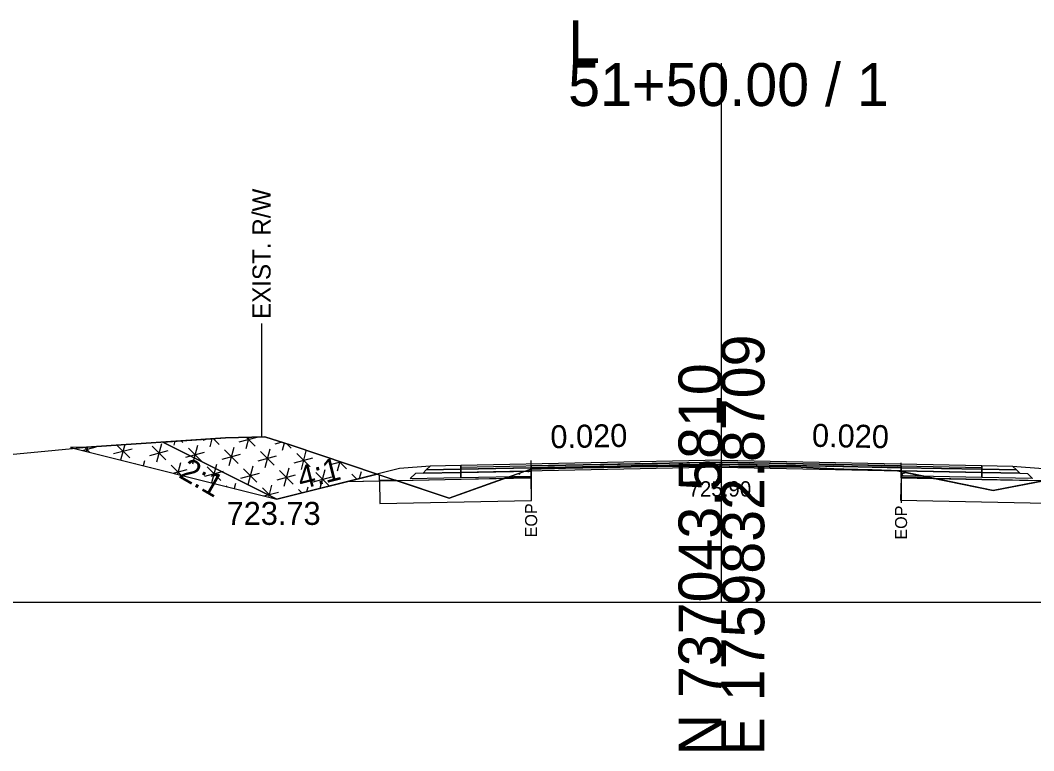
# Model space of a CAD drawing. Extents: x -26 to 4303, y -10 to 9577.
# Drawn here: x 4104.3 to 4170.4, y 1490.3 to 1538 of the extents above; entities that cross this region are included whole.
import ezdxf

# ---------------------------------------------------------------- set-up
doc = ezdxf.new("R2010")
doc.units = 0
for name, color, linetype in [('Exist CMT Pavement', 7, 'Continuous'), ('Old_Level_2', 7, 'Continuous'), ('Pattern 3', 7, 'Continuous'), ('Prop CMT Conc Surface', 7, 'Continuous'), ('Prop CMT Concrete Structures', 7, 'Continuous'), ('Prop CMT Pvmt Course 1', 7, 'Continuous'), ('Prop CMT Pvmt Course 1 CG', 7, 'Continuous'), ('Prop CMT Pvmt Course 1 Wedge', 7, 'Continuous'), ('Prop CMT Pvmt Course 2', 7, 'Continuous'), ('Prop CMT Pvmt Course 2 Wedge', 7, 'Continuous'), ('Prop CMT Pvmt Course 3', 7, 'Continuous'), ('Prop CMT Pvmt Surface', 7, 'Continuous'), ('Prop CMT Pvmt Surface Shoulder', 7, 'Continuous'), ('Prop CMT Pvmt Wedge Surface 1', 7, 'Continuous'), ('Prop CMT Pvmt Wedge Surface 2', 7, 'Continuous'), ('Prop CMT Pvmt Wedge Surface 3', 7, 'Continuous'), ('Prop CMT Shld Paved Course 1', 7, 'Continuous'), ('Prop CMT Shld Paved Course 2', 7, 'Continuous'), ('Prop CMT Shld Paved Course 3', 7, 'Continuous'), ('Prop CMT Slope Grass', 7, 'Continuous'), ('Prop CMT Subgrade Earthwork', 7, 'Continuous'), ('Prop Road Sect_ Recs - UC Shallow (Outline)', 7, 'Continuous'), ('Prop Shade Light', 7, 'Continuous'), ('Prop XS DDE Elevations', 7, 'Continuous'), ('Prop XS Ditch Standard Text', 7, 'Continuous'), ('Prop XS Hydro Elevations', 7, 'Continuous'), ('Prop XS SE Text', 7, 'Continuous'), ('Prop XS Side Slope Text', 7, 'Continuous'), ('Prop XS Wedging', 7, 'Continuous'), ('Scratch_Level_2', 7, 'Continuous')]:
    doc.layers.add(name, color=color, linetype=linetype)

msp = doc.modelspace()

# ---------------------------------------------------------------- linework, layer by layer
at = {"layer": 'Exist CMT Pavement'}
for points in [[(4150, 1509.274), (4133, 1508.934)], [(4150, 1509.274), (4167, 1508.934)]]:
    msp.add_lwpolyline(points, dxfattribs=at)
at = {"layer": 'Old_Level_2'}
for p, q in [((4150, 1500), (4150, 1535.203)), ((4150, 1500), (4150, 1535.203)), ((4000, 1500), (4150, 1500)), ((4000, 1500), (4150, 1500)), ((4150, 1500), (4300, 1500)), ((4150, 1500), (4300, 1500))]:
    msp.add_line(p, q, dxfattribs=at)
at = {"layer": 'Pattern 3'}
for p, q in [((4113.467, 1510.353), (4113.144, 1509.145)), ((4114.328, 1510.51), (4114.263, 1510.264)), ((4114.755, 1510.538), (4114.866, 1510.426)), ((4116.177, 1510.588), (4116.389, 1510.645)), ((4116.759, 1510.669), (4116.619, 1510.146)), ((4116.855, 1510.675), (4117.223, 1510.308)), ((4118.534, 1510.47), (4119.708, 1510.784)), ((4119.174, 1510.77), (4118.976, 1510.028)), ((4119.004, 1510.765), (4119.579, 1510.189)), ((4120.89, 1510.351), (4121.282, 1510.456)), ((4121.463, 1510.399), (4121.332, 1509.909)), ((4121.675, 1510.332), (4121.936, 1510.071)), ((4108.304, 1509.909), (4109.196, 1510.148)), ((4108.45, 1510.128), (4108.792, 1509.786)), ((4108.633, 1510.136), (4108.555, 1509.846)), ((4110.345, 1509.706), (4111.553, 1510.029)), ((4110.555, 1510.262), (4111.391, 1509.426)), ((4111.064, 1510.295), (4110.793, 1509.286)), ((4112.702, 1509.587), (4113.909, 1509.911)), ((4112.864, 1510.191), (4113.747, 1509.307)), ((4115.058, 1509.469), (4116.266, 1509.792)), ((4115.22, 1510.073), (4116.104, 1509.189)), ((4115.824, 1510.234), (4115.5, 1509.027)), ((4117.415, 1509.351), (4118.622, 1509.674)), ((4117.576, 1509.954), (4118.46, 1509.07)), ((4118.18, 1510.116), (4117.857, 1508.909)), ((4119.933, 1509.836), (4120.817, 1508.952)), ((4120.537, 1509.998), (4120.213, 1508.79)), ((4122.289, 1509.717), (4123.173, 1508.834)), ((4122.893, 1509.879), (4122.57, 1508.672)), ((4111.745, 1509.072), (4111.776, 1509.04)), ((4112.348, 1509.234), (4112.264, 1508.919)), ((4114.705, 1509.115), (4114.502, 1508.359)), ((4117.061, 1508.997), (4116.74, 1507.799)), ((4119.771, 1509.232), (4120.979, 1509.556)), ((4122.128, 1509.114), (4123.335, 1509.437)), ((4124.484, 1508.995), (4125.147, 1509.173)), ((4125.096, 1509.19), (4124.926, 1508.553)), ((4125.034, 1509.21), (4125.53, 1508.715)), ((4112.781, 1508.789), (4112.79, 1508.792)), ((4114.101, 1508.954), (4114.76, 1508.294)), ((4114.228, 1508.427), (4115.147, 1508.673)), ((4116.296, 1508.232), (4117.503, 1508.555)), ((4116.457, 1508.835), (4117.341, 1507.951)), ((4118.652, 1508.113), (4119.86, 1508.437)), ((4118.814, 1508.717), (4119.698, 1507.833)), ((4119.418, 1508.879), (4119.094, 1507.671)), ((4121.17, 1508.598), (4122.054, 1507.715)), ((4121.774, 1508.76), (4121.451, 1507.553)), ((4123.527, 1508.48), (4124.411, 1507.596)), ((4124.131, 1508.642), (4123.808, 1507.436)), ((4125.883, 1508.362), (4126.208, 1508.037)), ((4126.487, 1508.523), (4126.367, 1508.076)), ((4127.288, 1508.455), (4127.282, 1508.435)), ((4118.299, 1507.76), (4118.211, 1507.432)), ((4121.009, 1507.995), (4122.216, 1508.318)), ((4123.365, 1507.876), (4124.572, 1508.2)), ((4117.695, 1507.598), (4117.744, 1507.548)), ((4118.705, 1507.308), (4118.741, 1507.318)), ((4120.051, 1507.479), (4120.728, 1506.802)), ((4120.153, 1506.946), (4121.097, 1507.199)), ((4120.655, 1507.641), (4120.449, 1506.872)), ((4122.408, 1507.361), (4122.627, 1507.141)), ((4123.011, 1507.523), (4122.93, 1507.217))]:
    msp.add_line(p, q, dxfattribs=at)
for points in [[(4107.537, 1510.1), (4121, 1506.734), (4127.542, 1508.37), (4121.92, 1510.254), (4120.204, 1510.798), (4117.651, 1510.728), (4108.571, 1510.132)], [(4135.93, 1508.118), (4137.545, 1508.687), (4137.584, 1508.688), (4137.584, 1508.151)], [(4161.718, 1508.539), (4161.72, 1508.165), (4163.72, 1508.125)], [(4127.693, 1507.953), (4127.689, 1508.321), (4128.724, 1507.974)]]:
    msp.add_lwpolyline(points, close=True, dxfattribs=at)
at = {"layer": 'Prop CMT Conc Surface'}
for points in [[(4137.584, 1508.776), (4133, 1508.684)], [(4133, 1508.684), (4133, 1508.476)], [(4133, 1508.476), (4137.584, 1508.568)], [(4137.584, 1508.568), (4137.584, 1508.776)], [(4161.72, 1508.582), (4161.72, 1508.79)], [(4161.72, 1508.79), (4167, 1508.684)], [(4167, 1508.476), (4161.72, 1508.582)], [(4167, 1508.684), (4167, 1508.476)]]:
    msp.add_lwpolyline(points, dxfattribs=at)
at = {"layer": 'Prop CMT Concrete Structures'}
for points in [[(4150, 1509.149), (4137.584, 1508.901)], [(4150, 1509.149), (4161.72, 1508.915)], [(4133, 1508.684), (4133, 1508.934)], [(4137.584, 1508.776), (4133, 1508.684)], [(4137.584, 1508.901), (4137.584, 1508.776)], [(4161.72, 1508.915), (4161.72, 1508.79)], [(4161.72, 1508.79), (4167, 1508.684)], [(4167, 1508.684), (4167, 1508.934)]]:
    msp.add_lwpolyline(points, dxfattribs=at)
at = {"layer": 'Prop CMT Pvmt Course 1'}
for points in [[(4137.584, 1508.568), (4133, 1508.476)], [(4133, 1508.476), (4133, 1508.143)], [(4137.584, 1508.235), (4137.584, 1508.568)], [(4161.72, 1508.582), (4167, 1508.476)], [(4161.72, 1508.248), (4161.72, 1508.582)], [(4167, 1508.476), (4167, 1508.143)], [(4133, 1508.143), (4137.584, 1508.235)], [(4167, 1508.143), (4161.72, 1508.248)]]:
    msp.add_lwpolyline(points, dxfattribs=at)
at = {"layer": 'Prop CMT Pvmt Course 1 Wedge'}
for points in [[(4161.72, 1508.539), (4161.491, 1508.586)], [(4161.491, 1508.586), (4161.72, 1508.582)], [(4161.72, 1508.582), (4161.72, 1508.539)]]:
    msp.add_lwpolyline(points, dxfattribs=at)
at = {"layer": 'Prop CMT Pvmt Course 2'}
for points in [[(4133, 1508.934), (4131, 1508.894), (4130.745, 1508.639)], [(4130.745, 1508.639), (4133, 1508.684)], [(4133, 1508.684), (4133, 1508.934)], [(4167, 1508.934), (4169, 1508.894), (4169.255, 1508.639)], [(4167, 1508.684), (4167, 1508.934)], [(4169.255, 1508.639), (4167, 1508.684)]]:
    msp.add_lwpolyline(points, dxfattribs=at)
at = {"layer": 'Prop CMT Pvmt Course 2 Wedge'}
msp.add_line((4113.552, 1510.459), (4121, 1506.734), dxfattribs=at)
for points in [[(4169, 1508.894), (4171, 1508.734), (4179, 1506.734), (4191.729, 1509.917)], [(4131, 1508.894), (4129, 1508.734), (4121, 1506.734)]]:
    msp.add_lwpolyline(points, dxfattribs=at)
at = {"layer": 'Prop CMT Pvmt Course 3'}
for points in [[(4133, 1508.684), (4130.745, 1508.639), (4130.532, 1508.427)], [(4130.532, 1508.427), (4133, 1508.476)], [(4133, 1508.476), (4133, 1508.684)], [(4167, 1508.684), (4169.255, 1508.639), (4169.468, 1508.427)], [(4167, 1508.476), (4167, 1508.684)], [(4169.468, 1508.427), (4167, 1508.476)]]:
    msp.add_lwpolyline(points, dxfattribs=at)
at = {"layer": 'Prop CMT Pvmt Surface'}
for points in [[(4150, 1509.024), (4133, 1508.684)], [(4150, 1509.024), (4167, 1508.684)], [(4133, 1508.684), (4133, 1508.934)], [(4167, 1508.684), (4167, 1508.934)]]:
    msp.add_lwpolyline(points, dxfattribs=at)
at = {"layer": 'Prop CMT Pvmt Surface Shoulder'}
for points in [[(4137.585, 1508.688), (4138.664, 1508.731), (4138.884, 1508.74), (4138.942, 1508.741), (4138.972, 1508.743), (4139.102, 1508.746), (4139.827, 1508.767), (4140.963, 1508.786), (4142.328, 1508.809), (4143.395, 1508.831), (4144.829, 1508.861), (4145.827, 1508.87), (4147.33, 1508.883), (4147.942, 1508.889), (4148.706, 1508.896), (4149.883, 1508.907), (4149.998, 1508.904)], [(4149.998, 1508.904), (4151.112, 1508.874), (4151.843, 1508.868), (4152.332, 1508.857), (4153.123, 1508.852), (4154.833, 1508.839), (4155.555, 1508.808), (4157.334, 1508.709), (4157.987, 1508.689), (4159.835, 1508.646), (4160.447, 1508.622), (4160.809, 1508.608), (4160.875, 1508.606), (4160.954, 1508.604), (4161.067, 1508.601), (4161.484, 1508.588), (4161.718, 1508.539)]]:
    msp.add_lwpolyline(points, dxfattribs=at)
at = {"layer": 'Prop CMT Pvmt Wedge Surface 1'}
for p, q in [((4133.018, 1508.018), (4125.535, 1507.868)), ((4137.583, 1508.109), (4133.018, 1508.018)), ((4161.721, 1508.123), (4166.982, 1508.018)), ((4166.982, 1508.018), (4174.465, 1507.868))]:
    msp.add_line(p, q, dxfattribs=at)
for points in [[(4137.583, 1508.109), (4137.585, 1508.688)], [(4161.721, 1508.123), (4161.718, 1508.539)]]:
    msp.add_lwpolyline(points, dxfattribs=at)
at = {"layer": 'Prop CMT Pvmt Wedge Surface 2'}
for points in [[(4137.584, 1508.901), (4138.664, 1508.923), (4138.884, 1508.927), (4138.942, 1508.928), (4138.972, 1508.929), (4139.102, 1508.932), (4139.827, 1508.946), (4140.963, 1508.969), (4142.328, 1508.996), (4143.395, 1509.017), (4144.829, 1509.046), (4145.827, 1509.066), (4147.33, 1509.096), (4147.942, 1509.108), (4148.706, 1509.124), (4149.883, 1509.147), (4150, 1509.149)], [(4150, 1509.024), (4149.883, 1509.022), (4148.706, 1508.999), (4147.942, 1508.983), (4147.33, 1508.971), (4145.827, 1508.941), (4144.829, 1508.921), (4143.395, 1508.892), (4142.328, 1508.871), (4140.963, 1508.844), (4139.827, 1508.821), (4139.102, 1508.807), (4138.972, 1508.804), (4138.942, 1508.803), (4138.884, 1508.802), (4138.664, 1508.798), (4137.584, 1508.776)], [(4150, 1509.149), (4150, 1509.024)], [(4150, 1509.149), (4151.112, 1509.127), (4151.843, 1509.113), (4152.332, 1509.103), (4153.123, 1509.087), (4154.833, 1509.053), (4155.555, 1509.038), (4157.334, 1509.003), (4157.987, 1508.99), (4159.835, 1508.953), (4160.447, 1508.941), (4160.809, 1508.933), (4160.875, 1508.932), (4160.954, 1508.93), (4161.067, 1508.928), (4161.484, 1508.92), (4161.72, 1508.915)], [(4161.72, 1508.79), (4161.484, 1508.795), (4161.067, 1508.803), (4160.954, 1508.805), (4160.875, 1508.807), (4160.809, 1508.808), (4160.447, 1508.816), (4159.835, 1508.828), (4157.987, 1508.865), (4157.334, 1508.878), (4155.555, 1508.913), (4154.833, 1508.928), (4153.123, 1508.962), (4152.332, 1508.978), (4151.843, 1508.988), (4151.112, 1509.002), (4150, 1509.024)], [(4137.584, 1508.776), (4137.584, 1508.901)], [(4161.72, 1508.915), (4161.72, 1508.79)]]:
    msp.add_lwpolyline(points, dxfattribs=at)
at = {"layer": 'Prop CMT Pvmt Wedge Surface 3'}
for points in [[(4137.584, 1508.776), (4138.664, 1508.798), (4138.884, 1508.802), (4138.942, 1508.803), (4138.972, 1508.804), (4139.102, 1508.807), (4139.827, 1508.821), (4140.963, 1508.844), (4142.328, 1508.871), (4143.395, 1508.892), (4144.829, 1508.921), (4145.827, 1508.941), (4147.33, 1508.971), (4147.942, 1508.983), (4148.706, 1508.999), (4149.883, 1509.022), (4150, 1509.024)], [(4150, 1509.024), (4150, 1508.904)], [(4150, 1509.024), (4151.112, 1509.002), (4151.843, 1508.988), (4152.332, 1508.978), (4153.123, 1508.962), (4154.833, 1508.928), (4155.555, 1508.913), (4157.334, 1508.878), (4157.987, 1508.865), (4159.835, 1508.828), (4160.447, 1508.816), (4160.809, 1508.808), (4160.875, 1508.807), (4160.954, 1508.805), (4161.067, 1508.803), (4161.484, 1508.795), (4161.72, 1508.79)], [(4150, 1508.904), (4149.883, 1508.907), (4148.706, 1508.896), (4147.942, 1508.889), (4147.33, 1508.883), (4145.827, 1508.87), (4144.829, 1508.861), (4143.395, 1508.831), (4142.328, 1508.809), (4140.963, 1508.786), (4139.827, 1508.767), (4139.102, 1508.746), (4138.972, 1508.743), (4138.942, 1508.741), (4138.884, 1508.74), (4138.664, 1508.731), (4137.584, 1508.688)], [(4137.584, 1508.688), (4137.584, 1508.776)], [(4161.72, 1508.582), (4161.491, 1508.586), (4161.484, 1508.588), (4161.067, 1508.601), (4160.954, 1508.604), (4160.875, 1508.606), (4160.809, 1508.608), (4160.447, 1508.622), (4159.835, 1508.646), (4157.987, 1508.689), (4157.334, 1508.709), (4155.555, 1508.808), (4154.833, 1508.839), (4153.123, 1508.852), (4152.332, 1508.857), (4151.843, 1508.868), (4151.112, 1508.874), (4150, 1508.904)], [(4161.72, 1508.79), (4161.72, 1508.582)]]:
    msp.add_lwpolyline(points, dxfattribs=at)
at = {"layer": 'Prop CMT Shld Paved Course 1'}
for points in [[(4133, 1508.476), (4133, 1508.934)], [(4150, 1508.816), (4133, 1508.476)], [(4150, 1508.816), (4167, 1508.476)], [(4167, 1508.476), (4167, 1508.934)]]:
    msp.add_lwpolyline(points, dxfattribs=at)
at = {"layer": 'Prop CMT Shld Paved Course 2'}
for points in [[(4133, 1508.934), (4131, 1508.894)], [(4167, 1508.934), (4169, 1508.894)]]:
    msp.add_lwpolyline(points, dxfattribs=at)
at = {"layer": 'Prop CMT Shld Paved Course 3'}
for points in [[(4150, 1509.274), (4133, 1508.934)], [(4137.584, 1508.901), (4150, 1509.149)], [(4150, 1509.024), (4150, 1509.274)], [(4150, 1509.274), (4167, 1508.934)], [(4150, 1509.149), (4150, 1509.024), (4150, 1509.024)], [(4161.72, 1508.915), (4150, 1509.149)], [(4133, 1508.934), (4133, 1508.684)], [(4133, 1508.684), (4137.584, 1508.776)], [(4137.584, 1508.776), (4137.584, 1508.901)], [(4161.72, 1508.79), (4161.72, 1508.915)], [(4167, 1508.684), (4161.72, 1508.79)], [(4167, 1508.934), (4167, 1508.684)]]:
    msp.add_lwpolyline(points, dxfattribs=at)
at = {"layer": 'Prop CMT Slope Grass'}
msp.add_lwpolyline([(4103.12, 1509.615), (4106.523, 1509.938), (4108.571, 1510.132), (4117.651, 1510.728), (4120.204, 1510.798), (4121.92, 1510.254), (4132.247, 1506.794), (4136.084, 1508.174), (4137.545, 1508.687), (4138.884, 1508.74), (4139.827, 1508.767), (4140.963, 1508.786), (4142.328, 1508.809), (4143.395, 1508.831), (4144.829, 1508.861), (4145.827, 1508.87), (4147.33, 1508.883), (4147.942, 1508.889), (4148.706, 1508.896), (4149.883, 1508.907), (4151.112, 1508.874), (4151.843, 1508.868), (4152.332, 1508.857), (4153.123, 1508.852), (4154.833, 1508.839), (4155.555, 1508.808), (4157.334, 1508.709), (4157.987, 1508.689), (4159.835, 1508.646), (4160.447, 1508.622), (4160.954, 1508.604), (4161.484, 1508.588), (4162.625, 1508.353), (4167.739, 1507.29), (4179.653, 1509.637)], dxfattribs=at)
at = {"layer": 'Prop CMT Subgrade Earthwork'}
for points in [[(4133, 1508.476), (4130.532, 1508.427), (4130.032, 1508.417), (4129.692, 1508.077)], [(4133, 1508.143), (4133, 1508.476)], [(4167, 1508.476), (4169.468, 1508.427), (4169.968, 1508.417), (4170.308, 1508.077)], [(4167, 1508.143), (4167, 1508.476)], [(4129.692, 1508.077), (4133, 1508.143)], [(4170.308, 1508.077), (4167, 1508.143)]]:
    msp.add_lwpolyline(points, dxfattribs=at)
at = {"layer": 'Prop Road Sect_ Recs - UC Shallow (Outline)'}
for points in [[(4127.723, 1506.454), (4137.614, 1506.651), (4137.584, 1508.151), (4135.93, 1508.118), (4132.247, 1506.794), (4128.725, 1507.974), (4127.693, 1507.953)], [(4161.69, 1506.665), (4171.221, 1506.475), (4171.218, 1507.975), (4167.739, 1507.29), (4163.72, 1508.125), (4161.72, 1508.165)]]:
    msp.add_lwpolyline(points, close=True, dxfattribs=at)
at = {"layer": 'Prop Shade Light'}
for p, q in [((4127.693, 1507.953), (4127.723, 1506.454)), ((4135.93, 1508.118), (4134.769, 1507.7)), ((4137.584, 1508.151), (4135.93, 1508.118)), ((4137.614, 1506.651), (4137.584, 1508.151)), ((4161.72, 1508.165), (4161.69, 1506.665)), ((4127.723, 1506.454), (4137.614, 1506.651)), ((4161.69, 1506.665), (4171.221, 1506.475))]:
    msp.add_line(p, q, dxfattribs=at)
for points in [[(4134.769, 1507.7), (4132.247, 1506.794), (4128.724, 1507.974), (4127.693, 1507.953)], [(4171.218, 1507.975), (4167.739, 1507.29), (4163.72, 1508.125), (4161.72, 1508.165)]]:
    msp.add_lwpolyline(points, dxfattribs=at)
at = {"layer": 'Prop XS DDE Elevations'}
for points in [[(4120.204, 1510.798), (4121.92, 1510.254), (4127.542, 1508.37), (4125.535, 1507.868), (4121, 1506.734), (4113.552, 1510.459), (4117.651, 1510.728)], [(4127.542, 1508.37), (4128.843, 1507.934), (4125.535, 1507.868)], [(4137.583, 1508.109), (4135.806, 1508.074), (4136.084, 1508.174), (4137.545, 1508.687), (4137.585, 1508.688)], [(4139.102, 1508.746), (4139.827, 1508.767), (4138.972, 1508.743)], [(4160.809, 1508.608), (4160.875, 1508.606), (4160.954, 1508.604), (4160.447, 1508.622)], [(4161.067, 1508.601), (4161.484, 1508.588), (4160.954, 1508.604)], [(4162.625, 1508.353), (4163.944, 1508.079), (4161.721, 1508.123), (4161.718, 1508.539)], [(4132.247, 1506.794), (4135.806, 1508.074), (4133.018, 1508.018), (4128.843, 1507.934)], [(4163.944, 1508.079), (4167.739, 1507.29), (4171.025, 1507.937), (4166.982, 1508.018)]]:
    msp.add_lwpolyline(points, close=True, dxfattribs=at)
at = {"layer": 'Prop XS Ditch Standard Text'}
for p, q in [((4119.993, 1518.194), (4119.993, 1510.792)), ((4137.584, 1508.688), (4137.584, 1506.638)), ((4161.72, 1508.539), (4161.72, 1506.489))]:
    msp.add_line(p, q, dxfattribs=at)
at = {"layer": 'Prop XS Wedging'}
for p, q in [((4137.584, 1508.688), (4137.584, 1509.261)), ((4150.002, 1509.149), (4150, 1509.149)), ((4161.719, 1508.915), (4150.002, 1509.149)), ((4161.72, 1508.539), (4161.72, 1509.112)), ((4137.585, 1508.901), (4137.585, 1508.688)), ((4137.585, 1508.688), (4137.585, 1508.688)), ((4161.718, 1508.539), (4161.719, 1508.915)), ((4161.718, 1508.539), (4161.718, 1508.539))]:
    msp.add_line(p, q, dxfattribs=at)
for points in [[(4150.002, 1509.15), (4133.002, 1508.81)], [(4150, 1509.149), (4149.998, 1509.149), (4137.585, 1508.901)], [(4149.998, 1509.15), (4166.998, 1508.81)], [(4137.585, 1508.688), (4138.884, 1508.74), (4139.827, 1508.767), (4140.963, 1508.786), (4142.328, 1508.809), (4143.395, 1508.831), (4144.829, 1508.861), (4145.827, 1508.87), (4147.33, 1508.883), (4147.942, 1508.889), (4148.706, 1508.896), (4149.883, 1508.907), (4151.112, 1508.874), (4151.843, 1508.868), (4152.332, 1508.857), (4153.123, 1508.852), (4154.833, 1508.839), (4155.555, 1508.808), (4157.334, 1508.709), (4157.987, 1508.689), (4159.835, 1508.646), (4160.447, 1508.622), (4160.954, 1508.604), (4161.484, 1508.588), (4161.718, 1508.539)]]:
    msp.add_lwpolyline(points, dxfattribs=at)
at = {"layer": 'Scratch_Level_2'}
for p, q in [((4136.838, 1508.438), (4136.81, 1508.333)), ((4137.305, 1508.603), (4137.414, 1508.494)), ((4161.759, 1508.531), (4161.719, 1508.382)), ((4161.719, 1508.384), (4162.046, 1508.472)), ((4161.719, 1508.385), (4161.859, 1508.246))]:
    msp.add_line(p, q, dxfattribs=at)

# ---------------------------------------------------------------- texts
at = {"layer": 'Old_Level_2'}
for s, p in [('L', (4140, 1535.203)), ('L', (4140, 1535.203)), ('51+50.00 / 1', (4140, 1532.403)), ('51+50.00 / 1', (4140, 1532.403))]:
    msp.add_text(s, height=2.8, dxfattribs=at).set_placement(p)
for s, p in [('E 1759832.8709', (4152.8, 1490)), ('E 1759832.8709', (4152.8, 1490)), ('N 737043.5810', (4150, 1490)), ('N 737043.5810', (4150, 1490))]:
    msp.add_text(s, height=2.8, rotation=90, dxfattribs=at).set_placement(p)
at = {"layer": 'Prop CMT Pvmt Course 1 CG'}
msp.add_text('725.90', height=1, dxfattribs=at).set_placement((4147.855, 1506.904))
at = {"layer": 'Prop XS Ditch Standard Text'}
for s, height, p in [('EXIST. R/W', 1.1811, (4120.583, 1518.496)), ('EOP', 0.7874, (4137.978, 1504.24)), ('EOP', 0.7874, (4162.114, 1504.091))]:
    msp.add_text(s, height=height, rotation=90, dxfattribs=at).set_placement(p)
at = {"layer": 'Prop XS Hydro Elevations'}
msp.add_text('723.73', height=1.5, dxfattribs=at).set_placement((4117.715, 1505.054))
at = {"layer": 'Prop XS SE Text'}
for rotation, p in [(1.14576, (4138.856, 1510.052)), (358.85424, (4155.896, 1510.157))]:
    msp.add_text('0.020', height=1.5, rotation=rotation, dxfattribs=at).set_placement(p)
at = {"layer": 'Prop XS Side Slope Text'}
for s, rotation, p in [('2:1', 330.14068, (4114.517, 1508.193)), ('4:1', 14.03624, (4122.561, 1507.37))]:
    msp.add_text(s, height=1.5, rotation=rotation, dxfattribs=at).set_placement(p)

doc.saveas('drawing.dxf')
